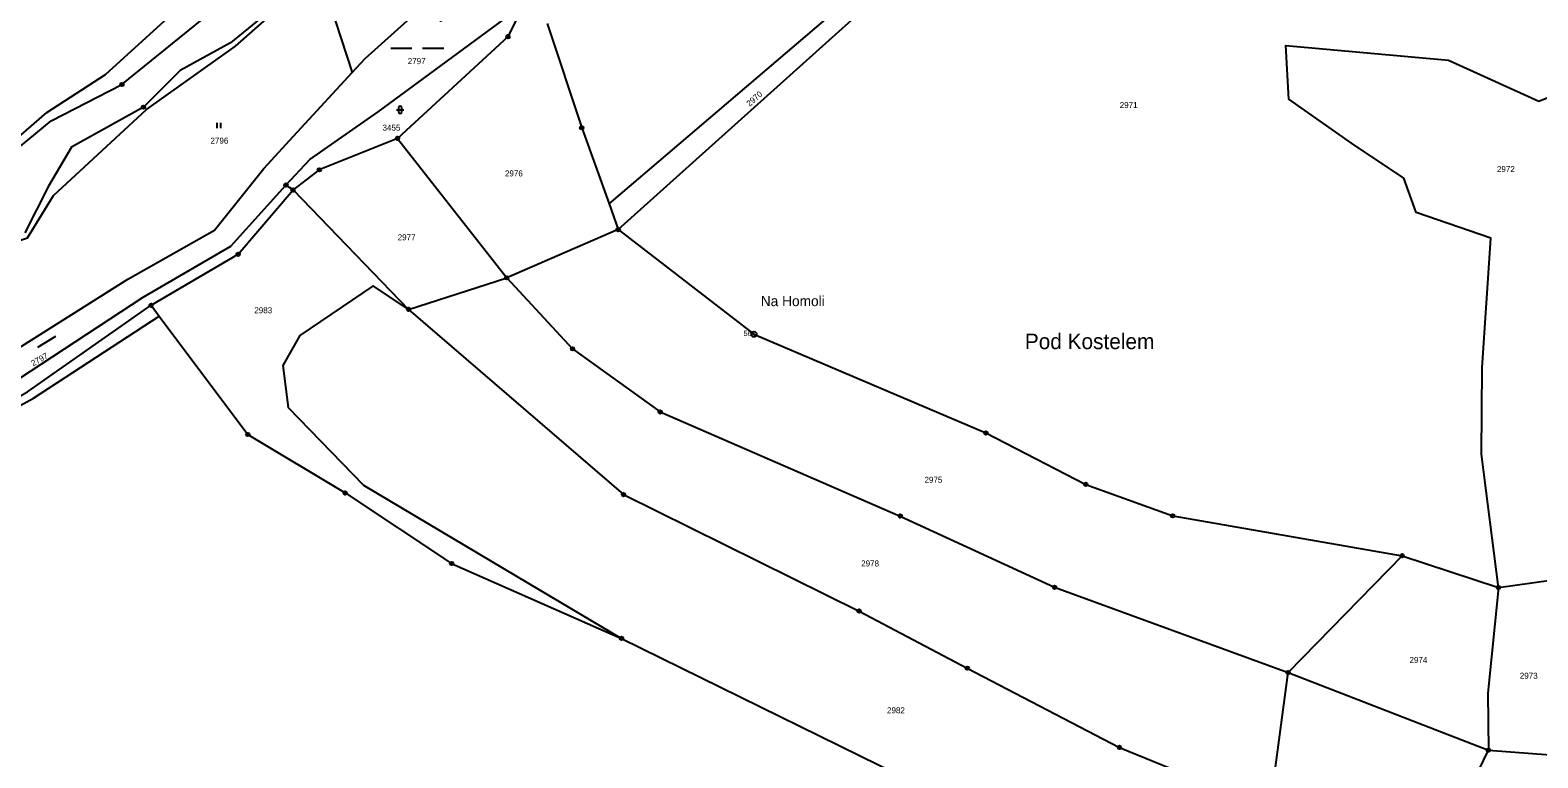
# Model space of a CAD drawing. Extents: x -733394 to -722299, y -1082822 to -1075049.
# Drawn here: x -727204.4 to -726778, y -1078655.7 to -1078449.7 of the extents above; entities that cross this region are included whole.
import ezdxf

# ---------------------------------------------------------------- set-up
doc = ezdxf.new("R2010")
doc.units = 0
for name, color, linetype in [('Hranice parcel', 7, 'Continuous'), ('Parcelní čísla', 7, 'Continuous'), ('Pop  PČ popisy', 7, 'Continuous'), ('Vnitřní kresba', 7, 'Continuous'), ('Značky bodu BP', 7, 'Continuous'), ('Značky kultur', 7, 'Continuous')]:
    doc.layers.add(name, color=color, linetype=linetype)

msp = doc.modelspace()

# ---------------------------------------------------------------- linework, layer by layer
at = {"layer": 'Hranice parcel'}
for p, q in [((-727100.5, -1078480.35), (-727069.65, -1078519.81)), ((-727130.09, -1078494.94), (-727132.1, -1078493.57)), ((-727130.09, -1078494.94), (-727097.39, -1078528.74)), ((-727040.68, -1078498.89), (-727038.11, -1078506.17)), ((-727038.11, -1078506.17), (-727069.65, -1078519.81)), ((-727097.39, -1078528.74), (-727069.65, -1078519.81)), ((-727170.24, -1078527.59), (-727167.91, -1078530.7)), ((-726816.39, -1078598.46), (-726848.66, -1078631.52)), ((-726816.39, -1078598.46), (-726789.17, -1078607.46)), ((-726789.17, -1078607.46), (-726769.68, -1078604.71)), ((-726853.8, -1078670.09), (-726848.66, -1078631.52)), ((-726848.66, -1078631.52), (-726792.02, -1078653.48)), ((-726792.02, -1078653.48), (-726764.99, -1078655.51))]:
    msp.add_line(p, q, dxfattribs=at)
for points in [[(-727119.19, -1078378.98), (-727120.03, -1078379.29), (-727144.1, -1078388.29), (-727129.7, -1078416.15), (-727132.73, -1078428.63), (-727132.95, -1078441.19), (-727147.76, -1078453.34), (-727162.04, -1078461.18), (-727172.37, -1078471.53), (-727192.74, -1078482.83), (-727199.29, -1078493.91), (-727205.97, -1078507.07)], [(-727040.68, -1078498.89), (-726965.34, -1078434.56), (-726944.15, -1078399.59), (-726930.82, -1078390.7)], [(-727038.11, -1078506.17), (-726968.4, -1078443.47), (-726944.81, -1078404.61), (-726929.47, -1078395.27), (-726930.82, -1078390.7)], [(-726789.17, -1078607.46), (-726793.92, -1078569.71), (-726793.75, -1078545.26), (-726791.35, -1078508.63), (-726812.48, -1078501.29), (-726815.92, -1078491.64), (-726830.76, -1078481.71), (-726848.42, -1078469.22), (-726849.33, -1078454.04), (-726803.28, -1078458.23), (-726777.74, -1078469.84), (-726744.99, -1078456.53), (-726732.7, -1078452.81), (-726731.7, -1078449.99), (-726706.77, -1078412.21), (-726697.98, -1078389.68)], [(-727348.87, -1078603.06), (-727337.89, -1078576.17), (-727345.05, -1078548.96), (-727311.69, -1078548.33), (-727301.6, -1078542.3), (-727300.58, -1078532.17), (-727307.93, -1078524.71), (-727322.95, -1078518.88), (-727317.39, -1078512.73), (-727293.75, -1078524.39), (-727278.73, -1078526.48), (-727245.47, -1078514.69), (-727235.09, -1078514.9), (-727222.16, -1078514.11), (-727205.2, -1078508.49), (-727197.87, -1078496.51), (-727171.49, -1078472.14), (-727146.4, -1078454.27), (-727132.13, -1078441.76), (-727125.74, -1078423.81), (-727113.39, -1078461.75)], [(-727132.1, -1078493.57), (-727125.3, -1078486.38), (-727106.01, -1078472.82), (-727070.35, -1078446.61), (-727078.59, -1078442.95), (-727088.36, -1078447.2), (-727091.47, -1078444.31), (-727088.08, -1078441.1)], [(-727113.39, -1078461.75), (-727109.72, -1078457.76), (-727093.08, -1078442.81)], [(-727064.81, -1078442.39), (-727069.31, -1078451.6), (-727100.5, -1078480.35)], [(-727215.45, -1078500.37), (-727212.75, -1078501.49), (-727210.91, -1078485.67), (-727198.48, -1078475.37), (-727178.47, -1078465.11), (-727155.76, -1078446.75)], [(-727058.22, -1078447.85), (-727048.43, -1078477.38), (-727040.68, -1078498.89)], [(-727348.87, -1078603.06), (-727345.06, -1078602.77), (-727335.53, -1078591.33), (-727321.37, -1078583.37), (-727279.57, -1078569.27), (-727247.59, -1078564.3), (-727212.04, -1078542.49), (-727176.85, -1078520.16), (-727152.29, -1078506.33), (-727138.33, -1078488.85), (-727129.94, -1078479.74), (-727113.39, -1078461.75)], [(-727100.5, -1078480.35), (-727122.66, -1078489.27), (-727130.09, -1078494.94)], [(-727343.35, -1078610.05), (-727331.53, -1078595.07), (-727319.28, -1078588.54), (-727276.73, -1078575.99), (-727245.24, -1078571), (-727207.64, -1078548.39), (-727172.47, -1078525.33), (-727147.66, -1078510.89), (-727132.1, -1078493.57)], [(-727170.24, -1078527.59), (-727145.59, -1078513.15), (-727130.09, -1078494.94)], [(-727038.11, -1078506.17), (-726999.72, -1078535.79), (-726934.15, -1078563.73), (-726905.86, -1078578.28), (-726881.3, -1078587.17), (-726816.39, -1078598.46)], [(-727069.65, -1078519.81), (-727051.06, -1078539.92), (-727026.24, -1078557.77), (-726958.34, -1078587.24), (-726914.73, -1078607.4), (-726848.66, -1078631.52)], [(-727097.39, -1078528.74), (-727107.42, -1078522.09), (-727128.21, -1078536.11), (-727132.95, -1078544.67), (-727131.43, -1078556.54), (-727110.14, -1078578.5), (-727063.37, -1078606.28), (-727037.17, -1078621.84)], [(-727341.98, -1078613.37), (-727329.86, -1078596.73), (-727318.46, -1078591.25), (-727243.72, -1078574.04), (-727205.23, -1078552.08), (-727170.24, -1078527.59)], [(-727097.39, -1078528.74), (-727036.63, -1078581.17), (-726969.98, -1078614.12), (-726939.4, -1078630.3), (-726896.35, -1078652.71), (-726853.8, -1078670.09)], [(-727290.49, -1078591.43), (-727291.52, -1078587.54), (-727274.04, -1078583.52), (-727244.69, -1078576.56), (-727203.51, -1078553.92), (-727167.91, -1078530.7)], [(-727167.91, -1078530.7), (-727142.87, -1078564.14), (-727115.3, -1078580.7), (-727085.24, -1078600.66), (-727037.17, -1078621.84)], [(-726789.17, -1078607.46), (-726792.16, -1078637.35), (-726792.02, -1078653.48)], [(-727037.17, -1078621.84), (-726919.41, -1078679.83), (-726869.56, -1078702.86), (-726817.98, -1078723.11), (-726787.1, -1078737.66)], [(-726779.71, -1078701.89), (-726800.7, -1078671.43), (-726792.02, -1078653.48)]]:
    msp.add_lwpolyline(points, dxfattribs=at)
at = {"layer": 'Vnitřní kresba'}
for p, q in [((-727183.17, -1078462.28), (-727162.33, -1078443.36)), ((-727199.75, -1078473.04), (-727183.17, -1078462.28)), ((-727211.98, -1078483.71), (-727199.75, -1078473.04))]:
    msp.add_line(p, q, dxfattribs=at)
at = {"layer": 'Značky bodu BP'}
for centre, radius in [((-727069.31, -1078451.6), 0.5), ((-727069.31, -1078451.6), 0.0303), ((-727178.47, -1078465.11), 0.5), ((-727178.47, -1078465.11), 0.0303), ((-727172.37, -1078471.53), 0.5), ((-727172.37, -1078471.53), 0.0303), ((-727048.43, -1078477.38), 0.5), ((-727048.43, -1078477.38), 0.0303), ((-727100.5, -1078480.35), 0.5), ((-727100.5, -1078480.35), 0.0303), ((-727122.66, -1078489.27), 0.5), ((-727122.66, -1078489.27), 0.0303), ((-727132.1, -1078493.57), 0.5), ((-727132.1, -1078493.57), 0.0303), ((-727130.09, -1078494.94), 0.5), ((-727130.09, -1078494.94), 0.0303), ((-727038.11, -1078506.17), 0.5), ((-727038.11, -1078506.17), 0.0303), ((-727145.59, -1078513.15), 0.5), ((-727145.59, -1078513.15), 0.0303), ((-727069.65, -1078519.81), 0.5), ((-727069.65, -1078519.81), 0.0303), ((-727170.24, -1078527.59), 0.5), ((-727170.24, -1078527.59), 0.0303), ((-727097.39, -1078528.74), 0.5), ((-727097.39, -1078528.74), 0.0303), ((-726999.72, -1078535.79), 0.75), ((-726999.72, -1078535.79), 0.03), ((-727051.06, -1078539.92), 0.5), ((-727051.06, -1078539.92), 0.0303), ((-727026.24, -1078557.77), 0.5), ((-727026.24, -1078557.77), 0.0303), ((-727142.87, -1078564.14), 0.5), ((-726934.15, -1078563.73), 0.5), ((-726934.15, -1078563.73), 0.0303), ((-727142.87, -1078564.14), 0.0303), ((-727115.3, -1078580.7), 0.5), ((-727115.3, -1078580.7), 0.0303), ((-727036.63, -1078581.17), 0.5), ((-726905.86, -1078578.28), 0.5), ((-726905.86, -1078578.28), 0.0303), ((-727036.63, -1078581.17), 0.0303), ((-726958.34, -1078587.24), 0.5), ((-726958.34, -1078587.24), 0.0303), ((-726881.3, -1078587.17), 0.5), ((-726881.3, -1078587.17), 0.0303), ((-726816.39, -1078598.46), 0.5), ((-727085.24, -1078600.66), 0.5), ((-727085.24, -1078600.66), 0.0303), ((-726816.39, -1078598.46), 0.0303), ((-726914.73, -1078607.4), 0.5), ((-726914.73, -1078607.4), 0.0303), ((-726789.17, -1078607.46), 0.5), ((-726789.17, -1078607.46), 0.0303), ((-726969.98, -1078614.12), 0.5), ((-726969.98, -1078614.12), 0.0303), ((-727037.17, -1078621.84), 0.5), ((-727037.17, -1078621.84), 0.0303), ((-726939.4, -1078630.3), 0.5), ((-726939.4, -1078630.3), 0.0303), ((-726848.66, -1078631.52), 0.5), ((-726848.66, -1078631.52), 0.0303), ((-726896.35, -1078652.71), 0.5), ((-726896.35, -1078652.71), 0.0303), ((-726792.02, -1078653.48), 0.5), ((-726792.02, -1078653.48), 0.0303)]:
    msp.add_circle(centre, radius, dxfattribs=at)
at = {"layer": 'Značky kultur'}
for p, q in [((-727102.47, -1078454.85), (-727096.47, -1078454.85)), ((-727093.47, -1078454.85), (-727087.47, -1078454.85)), ((-727100.79, -1078472.28), (-727098.79, -1078472.28)), ((-727100.29, -1078471.78), (-727100.29, -1078472.78)), ((-727099.29, -1078472.78), (-727099.29, -1078471.78)), ((-727151.52, -1078477.43), (-727151.52, -1078475.93)), ((-727150.52, -1078477.43), (-727150.52, -1078475.93)), ((-727202.29, -1078539.42), (-727197.14, -1078536.33))]:
    msp.add_line(p, q, dxfattribs=at)
for centre, start, end in [((-727099.79, -1078471.78), 0, 180), ((-727099.79, -1078472.78), 180, 359.9879)]:
    msp.add_arc(centre, 0.5, start, end, dxfattribs=at)

# ---------------------------------------------------------------- texts
at = {"layer": 'Parcelní čísla'}
for s, p in [('2797', (-727097.65, -1078459.35)), ('2971', (-726896.29, -1078471.78)), ('3455', (-727104.78, -1078478.16)), ('2796', (-727153.43, -1078481.84)), ('2976', (-727070.16, -1078491.13)), ('2972', (-726789.6, -1078489.89)), ('2977', (-727100.49, -1078509.2)), ('2983', (-727141.04, -1078529.85)), ('2975', (-726951.5, -1078577.83)), ('2978', (-726969.42, -1078601.5)), ('2974', (-726814.33, -1078628.8)), ('2973', (-726783.14, -1078633.27)), ('2982', (-726962.1, -1078643.06))]:
    msp.add_text(s, height=1.7, dxfattribs=at).set_placement(p)
for s, rotation, p in [('2970', 42, (-727000.93, -1078471.45)), ('2797', 30, (-727203.57, -1078544.91))]:
    msp.add_text(s, height=1.7, rotation=rotation, dxfattribs=at).set_placement(p)
at = {"layer": 'Pop  PČ popisy'}
for s, height, p in [('Na Homoli', 2.9, (-726997.81, -1078527.83)), ('Pod Kostelem', 4.4, (-726923.12, -1078540))]:
    msp.add_text(s, height=height, dxfattribs=at).set_placement(p)
at = {"layer": 'Značky bodu BP'}
msp.add_text('56', height=1.5, dxfattribs=at).set_placement((-727002.68, -1078536.29))

doc.saveas('drawing.dxf')
